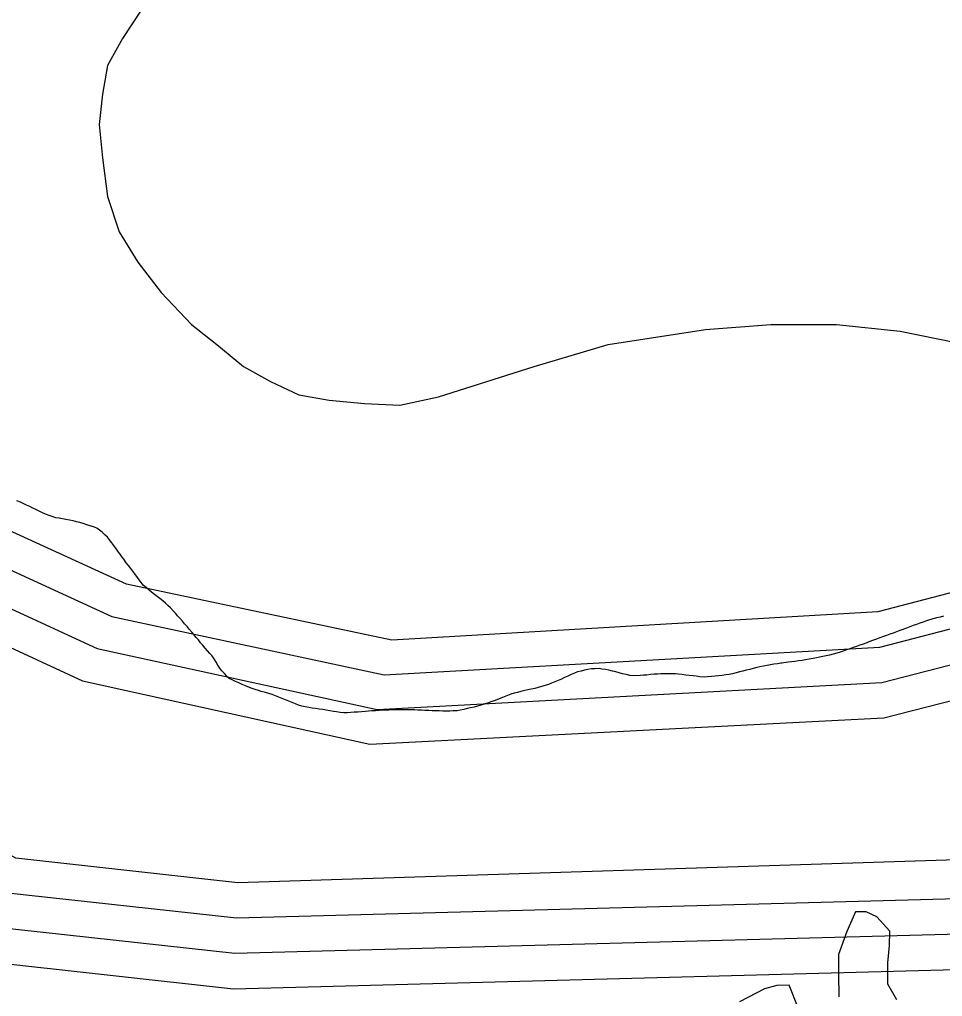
# Model space of a CAD drawing. Extents: x 2206922 to 2357709, y 510027 to 673830.
# Drawn here: x 2327632 to 2328677, y 597611 to 598716 of the extents above; entities that cross this region are included whole.
import ezdxf

# ---------------------------------------------------------------- set-up
doc = ezdxf.new("R2010")
doc.units = 0
for name, color, linetype in [('Exist Boundary Political City Limit New', 7, 'Continuous'), ('Exist Hydrographic Buffer Line', 7, 'Continuous'), ('Exist Hydrographic Lake Shore', 7, 'Continuous'), ('Exist Hydrographic Misc Water Feature', 7, 'Continuous'), ('Exist Road Non-System Type 51', 7, 'Continuous'), ('Map Preparation Boundary City Limit Buffer Line', 7, 'Continuous')]:
    doc.layers.add(name, color=color, linetype=linetype)

msp = doc.modelspace()

# ---------------------------------------------------------------- linework, layer by layer
at = {"layer": 'Exist Boundary Political City Limit New'}
for points in [[(2327819.2, 598032.8), (2327816.8, 598035.8), (2327813.8, 598039), (2327811.2, 598041.8), (2327808.8, 598044.8), (2327806.2, 598047.2), (2327803.2, 598050.6), (2327800.2, 598053.4), (2327797.5, 598056.2), (2327794.5, 598058.8), (2327791.2, 598061.2), (2327788.2, 598063.6), (2327785.2, 598065.8), (2327781.8, 598068.5), (2327778.8, 598071.1), (2327775.8, 598073.6), (2327772.8, 598076.2), (2327770.2, 598079.4), (2327767.8, 598082.6), (2327766, 598085.1), (2327763, 598089.1), (2327760.5, 598092.2), (2327758.2, 598095.4), (2327755.8, 598098.6), (2327753.2, 598101.8), (2327750.5, 598105.7), (2327748.5, 598108.2), (2327746.2, 598111.4), (2327744.5, 598113.9), (2327742, 598117.2), (2327739, 598121.1), (2327736.8, 598124.3), (2327734.2, 598127.5), (2327731.8, 598130.8), (2327729, 598133.5), (2327726, 598136.2), (2327723, 598138.6), (2327719.8, 598140.8), (2327716, 598142.2), (2327712.2, 598143.5), (2327708.5, 598144.8), (2327704.5, 598146.1), (2327700.8, 598147.1), (2327696.8, 598148.1), (2327693, 598149.1), (2327689, 598150), (2327685, 598150.7), (2327681, 598151.3), (2327677.2, 598152), (2327673.5, 598152.7), (2327669.5, 598153.9), (2327665.8, 598155.3), (2327662, 598156.8), (2327657.8, 598158.5), (2327654.8, 598160), (2327651, 598161.8), (2327647.5, 598163.6), (2327644.2, 598165.2), (2327640.2, 598167), (2327636.5, 598168.6), (2327633.5, 598170.1), (2327629.2, 598171.9)], [(2328678, 598041.2), (2328674, 598040.4), (2328670, 598039.3), (2328666.2, 598038.2), (2328662.2, 598037.1), (2328658.5, 598035.9), (2328654.8, 598034.7), (2328651, 598033.4), (2328647.2, 598032.1), (2328643.5, 598030.8), (2328639.8, 598029.3), (2328636, 598027.9), (2328632, 598026.4), (2328628.5, 598025.1), (2328624.8, 598023.8), (2328621, 598022.3), (2328617.2, 598020.9), (2328613.5, 598019.6), (2328609.8, 598018.2), (2328606, 598016.8), (2328602.2, 598015.4), (2328598.5, 598014.1), (2328593.5, 598012.2), (2328591.8, 598011.6), (2328591, 598011.3), (2328587, 598009.8), (2328583.2, 598008.5), (2328579.5, 598007.1), (2328575.8, 598005.8), (2328572, 598004.4), (2328568.2, 598003.1)], [(2328174.2, 597947.4), (2328169.5, 597945.7), (2328165.8, 597944.3), (2328162, 597943.1), (2328158.2, 597941.8), (2328154.5, 597940.7), (2328150.5, 597939.6), (2328146.8, 597938.6), (2328142.8, 597937.6), (2328139, 597936.8), (2328135, 597935.9), (2328131, 597935.1), (2328127.5, 597934.4), (2328123.2, 597934.2), (2328119.2, 597934), (2328115.5, 597933.8), (2328111.2, 597933.9), (2328107.2, 597934.1), (2328103.2, 597934.2), (2328099.2, 597934.4), (2328095.5, 597934.6), (2328091.2, 597934.8), (2328087.2, 597935), (2328083.2, 597935.2), (2328079.2, 597935.4), (2328075.2, 597935.4), (2328071.2, 597935.5), (2328063, 597935.5), (2328060, 597935.4), (2328055.2, 597935.3), (2328050.2, 597935.1), (2328046.8, 597935), (2328043.2, 597934.9), (2328039.2, 597934.6), (2328035.2, 597934.4), (2328031.2, 597934.2), (2328027.2, 597933.9), (2328024, 597933.6), (2328019.2, 597933.2), (2328015.2, 597932.9), (2328011.2, 597932.6), (2328007.2, 597932.4), (2328003.2, 597932.2), (2327999.2, 597932.1), (2327995.2, 597932.5), (2327991.2, 597933), (2327987.5, 597933.6), (2327983.5, 597934.2), (2327979.5, 597934.9), (2327975.5, 597935.6), (2327971.5, 597936.2), (2327967.5, 597936.8), (2327963.5, 597937.4), (2327959.8, 597938), (2327955.8, 597938.7), (2327951.8, 597939.6), (2327948, 597940.8), (2327944.5, 597942.2), (2327940.8, 597943.8), (2327937, 597945.2), (2327933.2, 597946.8), (2327929.5, 597948.4), (2327925.8, 597949.9), (2327922.2, 597951.3), (2327918.2, 597952.6), (2327914.5, 597953.7), (2327910.8, 597954.9), (2327906, 597956.3), (2327903, 597957.2), (2327899.2, 597958.4), (2327895.5, 597959.7), (2327892.5, 597960.7), (2327888, 597962.5), (2327884.2, 597964.1), (2327880.5, 597965.8), (2327876.8, 597967.4), (2327873.2, 597969.2), (2327869.8, 597970.9), (2327867, 597973.6), (2327864.2, 597976.6), (2327861.5, 597979.6), (2327859, 597982.7), (2327856.8, 597986.1), (2327854.8, 597989.4), (2327852.5, 597992.9), (2327850, 597996.7), (2327847.8, 597999.2), (2327845.2, 598002.2), (2327842.5, 598005.2), (2327839.5, 598008.8), (2327837.2, 598011.2), (2327834.8, 598014.4), (2327832.2, 598017.4), (2327829.8, 598020.6), (2327827.8, 598023), (2327824.5, 598026.7), (2327822, 598029.7), (2327819.2, 598032.8)], [(2328568.2, 598003.1), (2328564.5, 598001.8), (2328560.8, 598000.6), (2328557, 597999.4)], [(2328557, 597999.4), (2328553, 597998.3), (2328549, 597997.2), (2328545.2, 597996.4), (2328541.5, 597995.6), (2328537.5, 597994.8), (2328534, 597994.1), (2328530.5, 597993.5), (2328525.8, 597992.7), (2328521.8, 597992), (2328517.8, 597991.3), (2328513.8, 597990.8), (2328509.8, 597990.2), (2328505.8, 597989.7), (2328502.2, 597989.2), (2328494.8, 597988.2), (2328494, 597988.1), (2328490, 597987.6), (2328486, 597987), (2328482, 597986.2), (2328478.2, 597985.5), (2328474.2, 597984.8), (2328470.2, 597983.9), (2328466.5, 597983.1), (2328462.5, 597982.2), (2328458.8, 597981.2), (2328454.5, 597980.2), (2328451, 597979.2), (2328447, 597978.2), (2328443.2, 597977.1), (2328439.2, 597976.1), (2328435.2, 597975.4), (2328431.5, 597974.9), (2328427.5, 597974.3), (2328423.8, 597973.8), (2328419.5, 597973.4), (2328415.5, 597973.1), (2328410.8, 597972.6), (2328407.5, 597972.3), (2328402.2, 597972.9), (2328398.2, 597973.4), (2328394.5, 597973.9), (2328390.2, 597974.4), (2328386.2, 597974.8), (2328382.2, 597975.2), (2328378.2, 597975.7), (2328374.5, 597976.1), (2328370.5, 597976.2), (2328366.5, 597976.3), (2328362.5, 597976.3), (2328358, 597976.2), (2328354.5, 597975.9), (2328350.5, 597975.6), (2328346.5, 597975.2), (2328342.2, 597974.8), (2328338.5, 597974.5), (2328334.5, 597974.2), (2328326.5, 597973.7), (2328322.8, 597974.4), (2328318.8, 597975.4), (2328314.8, 597976.3), (2328310.8, 597977.4), (2328307, 597978.3), (2328303.2, 597979.3), (2328299.2, 597980.2), (2328295.8, 597981.1), (2328291.2, 597981.5), (2328288.2, 597982.2), (2328283.5, 597981.9), (2328279.5, 597981.9), (2328275.5, 597981.1), (2328271.8, 597980.2), (2328267.8, 597979.3), (2328263.8, 597978.3), (2328260.2, 597976.9), (2328256.5, 597975.2), (2328252.8, 597973.6), (2328249.2, 597972), (2328245.5, 597970.2), (2328242, 597968.6), (2328238.2, 597967), (2328234.5, 597965.4), (2328230.8, 597964.2), (2328227, 597962.9), (2328223.2, 597961.8), (2328219.2, 597960.6), (2328215.5, 597959.7), (2328211.5, 597958.8), (2328207.5, 597957.9), (2328204, 597957.2), (2328199.8, 597956.1), (2328196, 597955.1), (2328192, 597954.1), (2328188.2, 597953), (2328184.5, 597951.6), (2328180.8, 597950.1), (2328177, 597948.6), (2328174.2, 597947.4)]]:
    msp.add_lwpolyline(points, dxfattribs=at)
at = {"layer": 'Exist Hydrographic Buffer Line'}
for points in [[(2327876.1, 597659.7), (2327603.6, 597689.7), (2327215.4, 597902.1), (2327052.4, 598101.4), (2327002.2, 598173.5), (2326898.6, 598294.2), (2326753.7, 598385.8), (2326773.2, 598452.7), (2326913, 598468.3), (2326998.1, 598441.3), (2327236.2, 598271), (2327736.7, 598041), (2328045.1, 597974.9), (2328605.7, 598006.2), (2329044.5, 598120.1), (2329557.1, 598323.3), (2329691.7, 598323.1), (2329718.9, 598234.2), (2329746, 598032.9), (2329707.7, 597843.9), (2329688, 597789), (2329618.7, 597723.2), (2329559, 597704.8), (2327876.1, 597659.7)], [(2327877.8, 597699.7), (2327615.9, 597728.6), (2327241.5, 597933.5), (2327084.4, 598125.5), (2327035.2, 598196.3), (2326929.2, 598320.2), (2326799.2, 598406.7), (2326910.1, 598427.2), (2326980, 598405), (2327213, 598238.5), (2327720.1, 598004.6), (2328036.9, 597935.8), (2328608.2, 597966.2), (2329054.8, 598081.4), (2329564.7, 598283.3), (2329676.3, 598283.2), (2329679.4, 598227.9), (2329705.4, 598034.3), (2329669.1, 597854.7), (2329653.7, 597811.4), (2329597.9, 597758.7), (2329552.4, 597744.7), (2327877.8, 597699.7)], [(2327879.4, 597739.8), (2327628.2, 597767.5), (2327267.3, 597964.8), (2327116.2, 598149.6), (2327067.8, 598219.2), (2326959.3, 598346.3), (2327189.6, 598206), (2327703.5, 597968.2), (2328028.7, 597896.6), (2328610.4, 597926.3), (2329064.6, 598042.6), (2329572.5, 598243.3), (2329635.9, 598243.1), (2329665, 598035.6), (2329630.3, 597865.5), (2329577.2, 597794.1), (2327879.4, 597739.8)]]:
    msp.add_lwpolyline(points, dxfattribs=at)
at = {"layer": 'Exist Hydrographic Lake Shore'}
for points in [[(2329786.4, 598031.6), (2329746.4, 597833.1), (2329722.4, 597766.4), (2329639.4, 597687.7), (2329565.3, 597664.9), (2327874.5, 597619.6), (2327591.5, 597650.8), (2327189.4, 597870.8), (2327020.4, 598077.3), (2326969.4, 598150.7), (2326868.5, 598268.1), (2326708.4, 598366.6), (2326750.7, 598472.2), (2326885.5, 598504.4)], [(2329786.4, 598031.6), (2329758.5, 598240.5), (2329741.5, 598331.7), (2329707.4, 598363.1), (2329549.4, 598363.3), (2329034.5, 598158.7), (2328603.4, 598046.1), (2328053.5, 598014.1), (2327753.5, 598077.4), (2327259.3, 598303.5), (2327016.3, 598477.5), (2326915.5, 598509.5), (2326885.5, 598504.4)]]:
    msp.add_lwpolyline(points, dxfattribs=at)
at = {"layer": 'Exist Hydrographic Misc Water Feature'}
for points in [[(2328625.2, 597607.3), (2328614.9, 597625.1), (2328614.7, 597649.1), (2328616.8, 597669), (2328617, 597685.2), (2328602.6, 597701.2), (2328590.3, 597707.1), (2328578.4, 597706.8), (2328568.4, 597684.8), (2328559, 597658.6), (2328559.2, 597636.8), (2328559.6, 597610.7)], [(2328513.6, 597598.2), (2328503.2, 597624.1), (2328489.4, 597623.7), (2328475.5, 597619.7), (2328447.2, 597605.3)]]:
    msp.add_lwpolyline(points, dxfattribs=at)
at = {"layer": 'Exist Road Non-System Type 51'}
msp.add_lwpolyline([(2327770, 598726.9), (2327749.1, 598694.6), (2327732, 598664.2), (2327726.3, 598631.9), (2327722.5, 598597.6), (2327726.3, 598559.6), (2327732, 598515.9), (2327745.3, 598475.9), (2327766.2, 598441.7), (2327792.8, 598407.5), (2327827, 598371.3), (2327855.5, 598348.5), (2327885.9, 598323.8), (2327916.3, 598306.7), (2327948.6, 598291.5), (2327982.8, 598285.8), (2328022.7, 598282), (2328062.7, 598280.1), (2328106.4, 598289.6), (2328214.7, 598323.8), (2328298.3, 598348.5), (2328408.5, 598365.6), (2328482.6, 598371.3), (2328556.7, 598371.3), (2328629, 598363.7), (2328693.6, 598350.4)], dxfattribs=at)
at = {"layer": 'Map Preparation Boundary City Limit Buffer Line'}
for points in [[(2327819.2, 598032.8), (2327816.8, 598035.8), (2327813.8, 598039), (2327811.2, 598041.8), (2327808.8, 598044.8), (2327806.2, 598047.2), (2327803.2, 598050.6), (2327800.2, 598053.4), (2327797.5, 598056.2), (2327794.5, 598058.8), (2327791.2, 598061.2), (2327788.2, 598063.6), (2327785.2, 598065.8), (2327781.8, 598068.5), (2327778.8, 598071.1), (2327775.8, 598073.6), (2327772.8, 598076.2), (2327770.2, 598079.4), (2327767.8, 598082.6), (2327766, 598085.1), (2327763, 598089.1), (2327760.5, 598092.2), (2327758.2, 598095.4), (2327755.8, 598098.6), (2327753.2, 598101.8), (2327750.5, 598105.7), (2327748.5, 598108.2), (2327746.2, 598111.4), (2327744.5, 598113.9), (2327742, 598117.2), (2327739, 598121.1), (2327736.8, 598124.3), (2327734.2, 598127.5), (2327731.8, 598130.8), (2327729, 598133.5), (2327726, 598136.2), (2327723, 598138.6), (2327719.8, 598140.8), (2327716, 598142.2), (2327712.2, 598143.5), (2327708.5, 598144.8), (2327704.5, 598146.1), (2327700.8, 598147.1), (2327696.8, 598148.1), (2327693, 598149.1), (2327689, 598150), (2327685, 598150.7), (2327681, 598151.3), (2327677.2, 598152), (2327673.5, 598152.7), (2327669.5, 598153.9), (2327665.8, 598155.3), (2327662, 598156.8), (2327657.8, 598158.5), (2327654.8, 598160), (2327651, 598161.8), (2327647.5, 598163.6), (2327644.2, 598165.2), (2327640.2, 598167), (2327636.5, 598168.6), (2327633.5, 598170.1), (2327629.2, 598171.9)], [(2328678, 598041.2), (2328674, 598040.4), (2328670, 598039.3), (2328666.2, 598038.2), (2328662.2, 598037.1), (2328658.5, 598035.9), (2328654.8, 598034.7), (2328651, 598033.4), (2328647.2, 598032.1), (2328643.5, 598030.8), (2328639.8, 598029.3), (2328636, 598027.9), (2328632, 598026.4), (2328628.5, 598025.1), (2328624.8, 598023.8), (2328621, 598022.3), (2328617.2, 598020.9), (2328613.5, 598019.6), (2328609.8, 598018.2), (2328606, 598016.8), (2328602.2, 598015.4), (2328598.5, 598014.1), (2328593.5, 598012.2), (2328591.8, 598011.6), (2328591, 598011.3), (2328587, 598009.8), (2328583.2, 598008.5), (2328579.5, 598007.1), (2328575.8, 598005.8), (2328572, 598004.4), (2328568.2, 598003.1)], [(2328174.2, 597947.4), (2328169.5, 597945.7), (2328165.8, 597944.3), (2328162, 597943.1), (2328158.2, 597941.8), (2328154.5, 597940.7), (2328150.5, 597939.6), (2328146.8, 597938.6), (2328142.8, 597937.6), (2328139, 597936.8), (2328135, 597935.9), (2328131, 597935.1), (2328127.5, 597934.4), (2328123.2, 597934.2), (2328119.2, 597934), (2328115.5, 597933.8), (2328111.2, 597933.9), (2328107.2, 597934.1), (2328103.2, 597934.2), (2328099.2, 597934.4), (2328095.5, 597934.6), (2328091.2, 597934.8), (2328087.2, 597935), (2328083.2, 597935.2), (2328079.2, 597935.4), (2328075.2, 597935.4), (2328071.2, 597935.5), (2328063, 597935.5), (2328060, 597935.4), (2328055.2, 597935.3), (2328050.2, 597935.1), (2328046.8, 597935), (2328043.2, 597934.9), (2328039.2, 597934.6), (2328035.2, 597934.4), (2328031.2, 597934.2), (2328027.2, 597933.9), (2328024, 597933.6), (2328019.2, 597933.2), (2328015.2, 597932.9), (2328011.2, 597932.6), (2328007.2, 597932.4), (2328003.2, 597932.2), (2327999.2, 597932.1), (2327995.2, 597932.5), (2327991.2, 597933), (2327987.5, 597933.6), (2327983.5, 597934.2), (2327979.5, 597934.9), (2327975.5, 597935.6), (2327971.5, 597936.2), (2327967.5, 597936.8), (2327963.5, 597937.4), (2327959.8, 597938), (2327955.8, 597938.7), (2327951.8, 597939.6), (2327948, 597940.8), (2327944.5, 597942.2), (2327940.8, 597943.8), (2327937, 597945.2), (2327933.2, 597946.8), (2327929.5, 597948.4), (2327925.8, 597949.9), (2327922.2, 597951.3), (2327918.2, 597952.6), (2327914.5, 597953.7), (2327910.8, 597954.9), (2327906, 597956.3), (2327903, 597957.2), (2327899.2, 597958.4), (2327895.5, 597959.7), (2327892.5, 597960.7), (2327888, 597962.5), (2327884.2, 597964.1), (2327880.5, 597965.8), (2327876.8, 597967.4), (2327873.2, 597969.2), (2327869.8, 597970.9), (2327867, 597973.6), (2327864.2, 597976.6), (2327861.5, 597979.6), (2327859, 597982.7), (2327856.8, 597986.1), (2327854.8, 597989.4), (2327852.5, 597992.9), (2327850, 597996.7), (2327847.8, 597999.2), (2327845.2, 598002.2), (2327842.5, 598005.2), (2327839.5, 598008.8), (2327837.2, 598011.2), (2327834.8, 598014.4), (2327832.2, 598017.4), (2327829.8, 598020.6), (2327827.8, 598023), (2327824.5, 598026.7), (2327822, 598029.7), (2327819.2, 598032.8)], [(2328568.2, 598003.1), (2328564.5, 598001.8), (2328560.8, 598000.6), (2328557, 597999.4)], [(2328557, 597999.4), (2328553, 597998.3), (2328549, 597997.2), (2328545.2, 597996.4), (2328541.5, 597995.6), (2328537.5, 597994.8), (2328534, 597994.1), (2328530.5, 597993.5), (2328525.8, 597992.7), (2328521.8, 597992), (2328517.8, 597991.3), (2328513.8, 597990.8), (2328509.8, 597990.2), (2328505.8, 597989.7), (2328502.2, 597989.2), (2328494.8, 597988.2), (2328494, 597988.1), (2328490, 597987.6), (2328486, 597987), (2328482, 597986.2), (2328478.2, 597985.5), (2328474.2, 597984.8), (2328470.2, 597983.9), (2328466.5, 597983.1), (2328462.5, 597982.2), (2328458.8, 597981.2), (2328454.5, 597980.2), (2328451, 597979.2), (2328447, 597978.2), (2328443.2, 597977.1), (2328439.2, 597976.1), (2328435.2, 597975.4), (2328431.5, 597974.9), (2328427.5, 597974.3), (2328423.8, 597973.8), (2328419.5, 597973.4), (2328415.5, 597973.1), (2328410.8, 597972.6), (2328407.5, 597972.3), (2328402.2, 597972.9), (2328398.2, 597973.4), (2328394.5, 597973.9), (2328390.2, 597974.4), (2328386.2, 597974.8), (2328382.2, 597975.2), (2328378.2, 597975.7), (2328374.5, 597976.1), (2328370.5, 597976.2), (2328366.5, 597976.3), (2328362.5, 597976.3), (2328358, 597976.2), (2328354.5, 597975.9), (2328350.5, 597975.6), (2328346.5, 597975.2), (2328342.2, 597974.8), (2328338.5, 597974.5), (2328334.5, 597974.2), (2328326.5, 597973.7), (2328322.8, 597974.4), (2328318.8, 597975.4), (2328314.8, 597976.3), (2328310.8, 597977.4), (2328307, 597978.3), (2328303.2, 597979.3), (2328299.2, 597980.2), (2328295.8, 597981.1), (2328291.2, 597981.5), (2328288.2, 597982.2), (2328283.5, 597981.9), (2328279.5, 597981.9), (2328275.5, 597981.1), (2328271.8, 597980.2), (2328267.8, 597979.3), (2328263.8, 597978.3), (2328260.2, 597976.9), (2328256.5, 597975.2), (2328252.8, 597973.6), (2328249.2, 597972), (2328245.5, 597970.2), (2328242, 597968.6), (2328238.2, 597967), (2328234.5, 597965.4), (2328230.8, 597964.2), (2328227, 597962.9), (2328223.2, 597961.8), (2328219.2, 597960.6), (2328215.5, 597959.7), (2328211.5, 597958.8), (2328207.5, 597957.9), (2328204, 597957.2), (2328199.8, 597956.1), (2328196, 597955.1), (2328192, 597954.1), (2328188.2, 597953), (2328184.5, 597951.6), (2328180.8, 597950.1), (2328177, 597948.6), (2328174.2, 597947.4)]]:
    msp.add_lwpolyline(points, dxfattribs=at)

doc.saveas('drawing.dxf')
